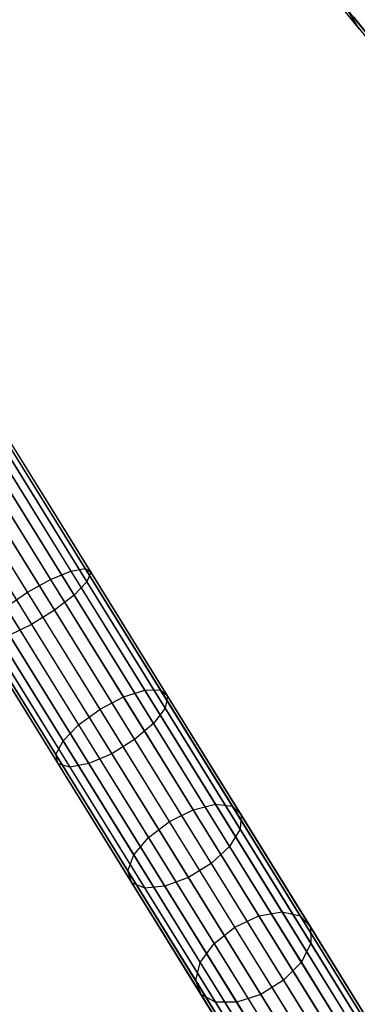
# Model space of a CAD drawing. Extents: x -102 to 102, y -101 to 102.
# Tile 296 of 481: x 44.69 to 49.91, y -78.69 to -63.47. Entities that reach past the tile are written whole.
import ezdxf

# ---------------------------------------------------------------- set-up
doc = ezdxf.new("R2010")
doc.units = 0
doc.header["$LTSCALE"] = 25.4
doc.layers.get('0').update_dxf_attribs({"linetype": 'CONTINUOUS'})

# ---------------------------------------------------------------- blocks, each defined once
blk = doc.blocks.new('NL2500011659_STL')
at = {"color": 0}
for p, q in [((49.943, -63.613, -295.628), (49.279, -62.788, -297.692)), ((49.943, -63.613, -295.628), (49.279, -62.788, -297.692)), ((49.943, -63.613, -295.628), (49.739, -63.291, -295.461)), ((50.239, -63.912, -293.333), (49.739, -63.291, -295.461)), ((49.943, -63.613, -295.628), (49.739, -63.291, -295.461)), ((50.239, -63.912, -293.333), (49.739, -63.291, -295.461)), ((49.813, -63.451, -7.395), (51.286, -65.282, -7.533)), ((49.813, -63.451, -7.395), (51.286, -65.282, -7.533)), ((49.847, -63.424, -7.809), (51.29, -65.218, -7.944)), ((49.847, -63.424, -7.809), (51.29, -65.218, -7.944)), ((52.853, -84.54, -28.831), (43.282, -69.082, -288.831)), ((52.853, -84.54, -28.831), (43.282, -69.082, -288.831)), ((53.268, -84.57, -28.848), (43.697, -69.113, -288.848)), ((53.268, -84.57, -28.848), (43.697, -69.113, -288.848)), ((52.462, -84.681, -28.825), (42.891, -69.223, -288.825)), ((52.462, -84.681, -28.825), (42.891, -69.223, -288.825)), ((53.634, -84.766, -28.874), (44.062, -69.309, -288.874)), ((53.634, -84.766, -28.874), (44.062, -69.309, -288.874)), ((52.162, -84.968, -28.831), (42.591, -69.511, -288.831)), ((52.162, -84.968, -28.831), (42.591, -69.511, -288.831)), ((53.888, -85.094, -28.902), (44.317, -69.636, -288.902)), ((53.888, -85.094, -28.902), (44.317, -69.636, -288.902)), ((52.004, -85.353, -28.848), (42.433, -69.895, -288.848)), ((52.004, -85.353, -28.848), (42.433, -69.895, -288.848)), ((53.986, -85.497, -28.93), (44.415, -70.04, -288.93)), ((53.986, -85.497, -28.93), (44.415, -70.04, -288.93)), ((44.505, -70.023, -7.944), (45.7, -71.953, -8.347)), ((44.505, -70.023, -7.944), (45.7, -71.953, -8.347)), ((44.567, -70.041, -7.533), (45.788, -72.012, -7.945)), ((44.567, -70.041, -7.533), (45.788, -72.012, -7.945)), ((44.306, -70.097, -8.302), (45.479, -71.992, -8.698)), ((44.306, -70.097, -8.302), (45.479, -71.992, -8.698)), ((44.482, -70.148, -7.141), (45.727, -72.158, -7.56)), ((44.482, -70.148, -7.141), (45.727, -72.158, -7.56)), ((52.016, -85.768, -28.874), (42.445, -70.31, -288.874)), ((52.016, -85.768, -28.874), (42.445, -70.31, -288.874)), ((44.005, -70.249, -8.544), (45.163, -72.121, -8.935)), ((44.005, -70.249, -8.544), (45.163, -72.121, -8.935)), ((44.265, -70.325, -6.834), (45.528, -72.365, -7.26)), ((44.265, -70.325, -6.834), (45.528, -72.365, -7.26)), ((44.807, -72.318, -9.019), (43.654, -70.455, -8.63)), ((44.807, -72.318, -9.019), (43.654, -70.455, -8.63)), ((53.912, -85.906, -28.952), (44.341, -70.448, -288.952)), ((53.912, -85.906, -28.952), (44.341, -70.448, -288.952)), ((43.952, -70.542, -6.666), (45.226, -72.599, -7.095)), ((43.952, -70.542, -6.666), (45.226, -72.599, -7.095)), ((52.197, -86.141, -28.902), (42.625, -70.684, -288.902)), ((52.197, -86.141, -28.902), (42.625, -70.684, -288.902)), ((43.599, -70.761, -6.666), (44.872, -72.818, -7.095)), ((43.599, -70.761, -6.666), (44.872, -72.818, -7.095)), ((53.678, -86.249, -28.963), (44.107, -70.792, -288.963)), ((53.678, -86.249, -28.963), (44.107, -70.792, -288.963)), ((52.513, -86.409, -28.93), (42.942, -70.951, -288.93)), ((52.513, -86.409, -28.93), (42.942, -70.951, -288.93)), ((53.512, -86.377, -28.965), (43.941, -70.919, -288.965)), ((53.512, -86.377, -28.965), (43.941, -70.919, -288.965)), ((52.912, -86.525, -28.952), (43.341, -71.067, -288.952)), ((52.912, -86.525, -28.952), (43.341, -71.067, -288.952)), ((53.324, -86.468, -28.963), (43.753, -71.01, -288.963)), ((53.324, -86.468, -28.963), (43.753, -71.01, -288.963)), ((45.163, -72.121, -8.935), (45.479, -71.992, -8.698)), ((45.163, -72.121, -8.935), (45.479, -71.992, -8.698)), ((45.479, -71.992, -8.698), (45.7, -71.953, -8.347)), ((45.479, -71.992, -8.698), (45.7, -71.953, -8.347)), ((45.479, -71.992, -8.698), (46.62, -73.835, -9.351)), ((45.479, -71.992, -8.698), (46.62, -73.835, -9.351)), ((45.7, -71.953, -8.347), (46.862, -73.831, -9.013)), ((45.7, -71.953, -8.347), (46.862, -73.831, -9.013)), ((45.7, -71.953, -8.347), (45.788, -72.012, -7.945)), ((45.7, -71.953, -8.347), (45.788, -72.012, -7.945)), ((45.788, -72.012, -7.945), (45.727, -72.158, -7.56)), ((45.788, -72.012, -7.945), (45.727, -72.158, -7.56)), ((45.788, -72.012, -7.945), (46.974, -73.929, -8.625)), ((45.788, -72.012, -7.945), (46.974, -73.929, -8.625)), ((44.807, -72.318, -9.019), (45.163, -72.121, -8.935)), ((44.807, -72.318, -9.019), (45.163, -72.121, -8.935)), ((45.163, -72.121, -8.935), (46.29, -73.94, -9.581)), ((45.163, -72.121, -8.935), (46.29, -73.94, -9.581)), ((45.727, -72.158, -7.56), (45.528, -72.365, -7.26)), ((45.727, -72.158, -7.56), (45.528, -72.365, -7.26)), ((45.727, -72.158, -7.56), (46.937, -74.112, -8.254)), ((45.727, -72.158, -7.56), (46.937, -74.112, -8.254)), ((44.472, -72.549, -8.935), (44.807, -72.318, -9.019)), ((44.472, -72.549, -8.935), (44.807, -72.318, -9.019)), ((45.929, -74.129, -9.662), (44.807, -72.318, -9.019)), ((45.929, -74.129, -9.662), (44.807, -72.318, -9.019)), ((45.528, -72.365, -7.26), (45.226, -72.599, -7.095)), ((45.528, -72.365, -7.26), (45.226, -72.599, -7.095)), ((45.528, -72.365, -7.26), (46.756, -74.349, -7.964)), ((45.528, -72.365, -7.26), (46.756, -74.349, -7.964)), ((44.472, -72.549, -8.935), (45.598, -74.369, -9.581)), ((44.472, -72.549, -8.935), (45.598, -74.369, -9.581)), ((45.226, -72.599, -7.095), (44.872, -72.818, -7.095)), ((45.226, -72.599, -7.095), (44.872, -72.818, -7.095)), ((45.226, -72.599, -7.095), (46.464, -74.599, -7.805)), ((45.226, -72.599, -7.095), (46.464, -74.599, -7.805)), ((44.216, -72.774, -8.698), (45.357, -74.617, -9.351)), ((44.216, -72.774, -8.698), (45.357, -74.617, -9.351)), ((44.872, -72.818, -7.095), (44.528, -72.984, -7.26)), ((44.872, -72.818, -7.095), (44.528, -72.984, -7.26)), ((44.872, -72.818, -7.095), (46.11, -74.818, -7.805)), ((44.872, -72.818, -7.095), (46.11, -74.818, -7.805)), ((44.083, -72.955, -8.347), (45.245, -74.832, -9.013)), ((44.083, -72.955, -8.347), (45.245, -74.832, -9.013)), ((44.097, -73.059, -7.945), (45.283, -74.976, -8.625)), ((44.097, -73.059, -7.945), (45.283, -74.976, -8.625)), ((44.254, -73.07, -7.56), (45.464, -75.024, -8.254)), ((44.254, -73.07, -7.56), (45.464, -75.024, -8.254)), ((44.528, -72.984, -7.26), (45.757, -74.968, -7.964)), ((44.528, -72.984, -7.26), (45.757, -74.968, -7.964)), ((46.29, -73.94, -9.581), (46.62, -73.835, -9.351)), ((46.29, -73.94, -9.581), (46.62, -73.835, -9.351)), ((46.62, -73.835, -9.351), (46.862, -73.831, -9.013)), ((46.62, -73.835, -9.351), (46.862, -73.831, -9.013)), ((46.62, -73.835, -9.351), (47.713, -75.6, -10.254)), ((46.62, -73.835, -9.351), (47.713, -75.6, -10.254)), ((46.862, -73.831, -9.013), (47.976, -75.629, -9.933)), ((46.862, -73.831, -9.013), (47.976, -75.629, -9.933)), ((46.862, -73.831, -9.013), (46.974, -73.929, -8.625)), ((46.862, -73.831, -9.013), (46.974, -73.929, -8.625)), ((45.929, -74.129, -9.662), (46.29, -73.94, -9.581)), ((45.929, -74.129, -9.662), (46.29, -73.94, -9.581)), ((46.29, -73.94, -9.581), (47.369, -75.683, -10.472)), ((46.29, -73.94, -9.581), (47.369, -75.683, -10.472)), ((46.974, -73.929, -8.625), (46.937, -74.112, -8.254)), ((46.974, -73.929, -8.625), (46.937, -74.112, -8.254)), ((46.974, -73.929, -8.625), (48.111, -75.765, -9.564)), ((46.974, -73.929, -8.625), (48.111, -75.765, -9.564)), ((45.598, -74.369, -9.581), (45.929, -74.129, -9.662)), ((45.598, -74.369, -9.581), (45.929, -74.129, -9.662)), ((47.003, -75.864, -10.549), (45.929, -74.129, -9.662)), ((47.003, -75.864, -10.549), (45.929, -74.129, -9.662)), ((46.937, -74.112, -8.254), (46.756, -74.349, -7.964)), ((46.937, -74.112, -8.254), (46.756, -74.349, -7.964)), ((46.937, -74.112, -8.254), (48.096, -75.984, -9.211)), ((46.937, -74.112, -8.254), (48.096, -75.984, -9.211)), ((45.357, -74.617, -9.351), (45.598, -74.369, -9.581)), ((45.357, -74.617, -9.351), (45.598, -74.369, -9.581)), ((45.598, -74.369, -9.581), (46.678, -76.111, -10.472)), ((45.598, -74.369, -9.581), (46.678, -76.111, -10.472)), ((46.756, -74.349, -7.964), (46.464, -74.599, -7.805)), ((46.756, -74.349, -7.964), (46.464, -74.599, -7.805)), ((46.756, -74.349, -7.964), (47.933, -76.25, -8.936)), ((46.756, -74.349, -7.964), (47.933, -76.25, -8.936)), ((46.464, -74.599, -7.805), (46.11, -74.818, -7.805)), ((46.464, -74.599, -7.805), (46.11, -74.818, -7.805)), ((46.464, -74.599, -7.805), (47.65, -76.514, -8.785)), ((46.464, -74.599, -7.805), (47.65, -76.514, -8.785)), ((45.245, -74.832, -9.013), (45.357, -74.617, -9.351)), ((45.245, -74.832, -9.013), (45.357, -74.617, -9.351)), ((45.357, -74.617, -9.351), (46.45, -76.382, -10.254)), ((45.357, -74.617, -9.351), (46.45, -76.382, -10.254)), ((45.283, -74.976, -8.625), (45.245, -74.832, -9.013)), ((45.245, -74.832, -9.013), (46.359, -76.63, -9.933)), ((45.245, -74.832, -9.013), (46.359, -76.63, -9.933)), ((45.283, -74.976, -8.625), (45.245, -74.832, -9.013)), ((46.11, -74.818, -7.805), (45.757, -74.968, -7.964)), ((46.11, -74.818, -7.805), (45.757, -74.968, -7.964)), ((46.11, -74.818, -7.805), (47.297, -76.733, -8.785)), ((46.11, -74.818, -7.805), (47.297, -76.733, -8.785)), ((45.464, -75.024, -8.254), (45.283, -74.976, -8.625)), ((45.283, -74.976, -8.625), (46.42, -76.812, -9.564)), ((45.283, -74.976, -8.625), (46.42, -76.812, -9.564)), ((45.464, -75.024, -8.254), (45.283, -74.976, -8.625)), ((45.757, -74.968, -7.964), (45.464, -75.024, -8.254)), ((45.757, -74.968, -7.964), (45.464, -75.024, -8.254)), ((45.464, -75.024, -8.254), (46.623, -76.896, -9.211)), ((45.464, -75.024, -8.254), (46.623, -76.896, -9.211)), ((45.757, -74.968, -7.964), (46.933, -76.868, -8.936)), ((45.757, -74.968, -7.964), (46.933, -76.868, -8.936)), ((47.369, -75.683, -10.472), (47.713, -75.6, -10.254)), ((47.369, -75.683, -10.472), (47.713, -75.6, -10.254)), ((47.713, -75.6, -10.254), (48.743, -77.263, -11.394)), ((47.713, -75.6, -10.254), (48.743, -77.263, -11.394)), ((47.713, -75.6, -10.254), (47.976, -75.629, -9.933)), ((47.713, -75.6, -10.254), (47.976, -75.629, -9.933)), ((47.976, -75.629, -9.933), (49.025, -77.323, -11.094)), ((47.976, -75.629, -9.933), (49.025, -77.323, -11.094)), ((47.976, -75.629, -9.933), (48.111, -75.765, -9.564)), ((47.976, -75.629, -9.933), (48.111, -75.765, -9.564)), ((47.003, -75.864, -10.549), (47.369, -75.683, -10.472)), ((47.003, -75.864, -10.549), (47.369, -75.683, -10.472)), ((47.369, -75.683, -10.472), (48.386, -77.326, -11.597)), ((47.369, -75.683, -10.472), (48.386, -77.326, -11.597)), ((48.111, -75.765, -9.564), (48.096, -75.984, -9.211)), ((48.111, -75.765, -9.564), (48.096, -75.984, -9.211)), ((48.111, -75.765, -9.564), (49.182, -77.495, -10.749)), ((48.111, -75.765, -9.564), (49.182, -77.495, -10.749)), ((46.678, -76.111, -10.472), (47.003, -75.864, -10.549)), ((46.678, -76.111, -10.472), (47.003, -75.864, -10.549)), ((48.015, -77.499, -11.669), (47.003, -75.864, -10.549)), ((48.015, -77.499, -11.669), (47.003, -75.864, -10.549)), ((46.45, -76.382, -10.254), (46.678, -76.111, -10.472)), ((46.45, -76.382, -10.254), (46.678, -76.111, -10.472)), ((46.678, -76.111, -10.472), (47.695, -77.754, -11.597)), ((46.678, -76.111, -10.472), (47.695, -77.754, -11.597)), ((48.096, -75.984, -9.211), (47.933, -76.25, -8.936)), ((48.096, -75.984, -9.211), (47.933, -76.25, -8.936)), ((48.096, -75.984, -9.211), (49.188, -77.748, -10.419)), ((48.096, -75.984, -9.211), (49.188, -77.748, -10.419)), ((47.933, -76.25, -8.936), (47.65, -76.514, -8.785)), ((47.933, -76.25, -8.936), (47.65, -76.514, -8.785)), ((47.933, -76.25, -8.936), (49.042, -78.04, -10.162)), ((47.933, -76.25, -8.936), (49.042, -78.04, -10.162)), ((46.359, -76.63, -9.933), (46.45, -76.382, -10.254)), ((46.359, -76.63, -9.933), (46.45, -76.382, -10.254)), ((46.45, -76.382, -10.254), (47.48, -78.046, -11.394)), ((46.45, -76.382, -10.254), (47.48, -78.046, -11.394)), ((47.65, -76.514, -8.785), (47.297, -76.733, -8.785)), ((47.65, -76.514, -8.785), (47.297, -76.733, -8.785)), ((47.65, -76.514, -8.785), (48.768, -78.32, -10.021)), ((47.65, -76.514, -8.785), (48.768, -78.32, -10.021)), ((46.42, -76.812, -9.564), (46.359, -76.63, -9.933)), ((46.359, -76.63, -9.933), (47.408, -78.325, -11.094)), ((46.359, -76.63, -9.933), (47.408, -78.325, -11.094)), ((46.42, -76.812, -9.564), (46.359, -76.63, -9.933)), ((47.297, -76.733, -8.785), (46.933, -76.868, -8.936)), ((47.297, -76.733, -8.785), (46.933, -76.868, -8.936)), ((47.297, -76.733, -8.785), (48.414, -78.539, -10.021)), ((47.297, -76.733, -8.785), (48.414, -78.539, -10.021)), ((46.623, -76.896, -9.211), (46.42, -76.812, -9.564)), ((46.42, -76.812, -9.564), (47.491, -78.542, -10.749)), ((46.42, -76.812, -9.564), (47.491, -78.542, -10.749)), ((46.623, -76.896, -9.211), (46.42, -76.812, -9.564)), ((46.933, -76.868, -8.936), (46.623, -76.896, -9.211)), ((46.933, -76.868, -8.936), (46.623, -76.896, -9.211)), ((46.933, -76.868, -8.936), (48.042, -78.659, -10.162)), ((46.933, -76.868, -8.936), (48.042, -78.659, -10.162)), ((46.623, -76.896, -9.211), (47.716, -78.66, -10.419)), ((46.623, -76.896, -9.211), (47.716, -78.66, -10.419)), ((48.015, -77.499, -11.669), (48.386, -77.326, -11.597)), ((48.015, -77.499, -11.669), (48.386, -77.326, -11.597)), ((48.386, -77.326, -11.597), (48.743, -77.263, -11.394)), ((48.386, -77.326, -11.597), (48.743, -77.263, -11.394)), ((48.386, -77.326, -11.597), (49.327, -78.845, -12.94)), ((48.386, -77.326, -11.597), (49.327, -78.845, -12.94)), ((48.743, -77.263, -11.394), (49.696, -78.802, -12.754)), ((48.743, -77.263, -11.394), (49.696, -78.802, -12.754)), ((48.743, -77.263, -11.394), (49.025, -77.323, -11.094)), ((48.743, -77.263, -11.394), (49.025, -77.323, -11.094)), ((49.025, -77.323, -11.094), (49.995, -78.891, -12.479)), ((49.025, -77.323, -11.094), (49.995, -78.891, -12.479)), ((49.025, -77.323, -11.094), (49.182, -77.495, -10.749)), ((49.025, -77.323, -11.094), (49.182, -77.495, -10.749)), ((47.695, -77.754, -11.597), (48.015, -77.499, -11.669)), ((47.695, -77.754, -11.597), (48.015, -77.499, -11.669)), ((48.952, -79.011, -13.006), (48.015, -77.499, -11.669)), ((48.952, -79.011, -13.006), (48.015, -77.499, -11.669)), ((49.182, -77.495, -10.749), (50.173, -79.095, -12.164)), ((49.182, -77.495, -10.749), (50.173, -79.095, -12.164)), ((49.182, -77.495, -10.749), (49.188, -77.748, -10.419)), ((49.182, -77.495, -10.749), (49.188, -77.748, -10.419)), ((47.48, -78.046, -11.394), (47.695, -77.754, -11.597)), ((47.48, -78.046, -11.394), (47.695, -77.754, -11.597)), ((47.695, -77.754, -11.597), (48.635, -79.273, -12.94)), ((47.695, -77.754, -11.597), (48.635, -79.273, -12.94)), ((49.188, -77.748, -10.419), (49.042, -78.04, -10.162)), ((49.188, -77.748, -10.419), (49.042, -78.04, -10.162)), ((49.188, -77.748, -10.419), (50.199, -79.38, -11.862)), ((49.188, -77.748, -10.419), (50.199, -79.38, -11.862)), ((47.408, -78.325, -11.094), (47.48, -78.046, -11.394)), ((47.408, -78.325, -11.094), (47.48, -78.046, -11.394)), ((47.48, -78.046, -11.394), (48.432, -79.585, -12.754)), ((47.48, -78.046, -11.394), (48.432, -79.585, -12.754)), ((49.042, -78.04, -10.162), (48.768, -78.32, -10.021)), ((49.042, -78.04, -10.162), (48.768, -78.32, -10.021)), ((49.042, -78.04, -10.162), (50.067, -79.697, -11.626)), ((49.042, -78.04, -10.162), (50.067, -79.697, -11.626)), ((47.491, -78.542, -10.749), (47.408, -78.325, -11.094)), ((47.408, -78.325, -11.094), (48.378, -79.892, -12.479)), ((47.408, -78.325, -11.094), (48.378, -79.892, -12.479)), ((47.491, -78.542, -10.749), (47.408, -78.325, -11.094)), ((48.768, -78.32, -10.021), (48.414, -78.539, -10.021)), ((48.768, -78.32, -10.021), (48.414, -78.539, -10.021)), ((48.768, -78.32, -10.021), (49.802, -79.989, -11.497)), ((48.768, -78.32, -10.021), (49.802, -79.989, -11.497)), ((47.716, -78.66, -10.419), (47.491, -78.542, -10.749)), ((47.491, -78.542, -10.749), (48.482, -80.142, -12.164)), ((47.491, -78.542, -10.749), (48.482, -80.142, -12.164)), ((47.716, -78.66, -10.419), (47.491, -78.542, -10.749)), ((48.414, -78.539, -10.021), (48.042, -78.659, -10.162)), ((48.414, -78.539, -10.021), (48.042, -78.659, -10.162)), ((48.414, -78.539, -10.021), (49.448, -80.208, -11.497)), ((48.414, -78.539, -10.021), (49.448, -80.208, -11.497)), ((48.042, -78.659, -10.162), (47.716, -78.66, -10.419)), ((48.042, -78.659, -10.162), (47.716, -78.66, -10.419)), ((47.716, -78.66, -10.419), (48.726, -80.292, -11.862)), ((47.716, -78.66, -10.419), (48.726, -80.292, -11.862)), ((48.042, -78.659, -10.162), (49.068, -80.315, -11.626)), ((48.042, -78.659, -10.162), (49.068, -80.315, -11.626))]:
    blk.add_line(p, q, dxfattribs=at)

msp = doc.modelspace()

# ---------------------------------------------------------------- block references
at = {"color": 0}
msp.add_blockref('NL2500011659_STL', (0, 0), dxfattribs=at)

doc.saveas('drawing.dxf')
